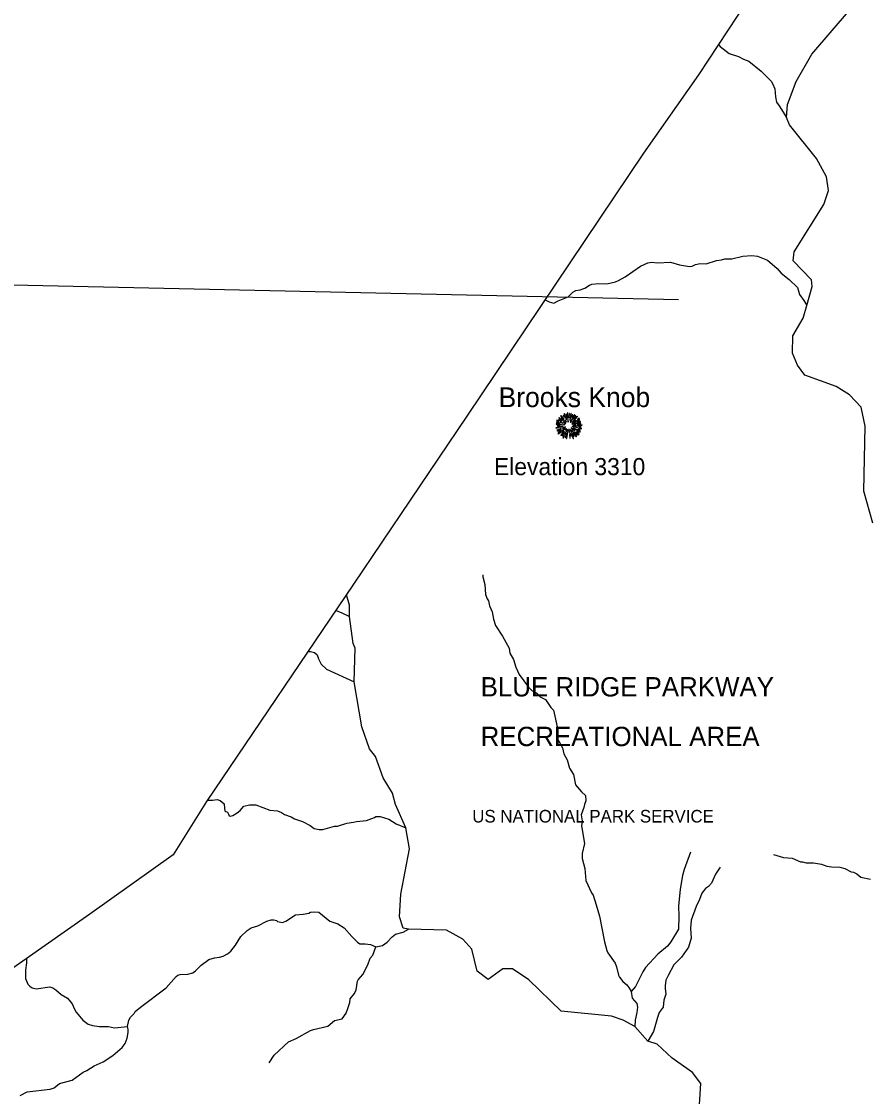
# Model space of a CAD drawing. Extents: x 1248089 to 1457196, y 820910 to 988753.
# Drawn here: x 1353986 to 1363396, y 968715 to 980663 of the extents above; entities that cross this region are included whole.
import ezdxf

# ---------------------------------------------------------------- set-up
doc = ezdxf.new("R2010")
doc.units = 0
for name, color, linetype in [('Exist Boundary Land Use Park State Division NC Parks and Recreation Label', 7, 'Continuous'), ('Exist Boundary Political CountyLine', 7, 'Continuous'), ('Exist Geographical Mountain Summit CELL', 7, 'Continuous'), ('Exist Geographical Mountain Summit Elevation Number Label', 7, 'Continuous'), ('Exist Geographical Mountain Summit Label', 7, 'Continuous'), ('Exist Hydrographic Creek Single Shore', 7, 'Continuous'), ('Exist Hydrographic Misc Water Feature', 7, 'Continuous'), ('Map Preparation Longitude Latitude Lines', 7, 'Continuous')]:
    doc.layers.add(name, color=color, linetype=linetype)

msp = doc.modelspace()

# ---------------------------------------------------------------- linework, layer by layer
at = {"layer": 'Exist Boundary Political CountyLine'}
msp.add_lwpolyline([(1363679, 983292), (1362368, 981379), (1361506, 980072), (1360896, 979199), (1358935, 976278), (1357676, 974410), (1356041, 971995), (1355669, 971401), (1354746, 970740), (1353790, 970072), (1350484, 967741), (1348934, 966681)], dxfattribs=at)
at = {"layer": 'Exist Geographical Mountain Summit CELL'}
for points in [[(1359931, 976226), (1359954, 976217), (1359955, 976220), (1359933, 976231)], [(1359953, 976237), (1359979, 976220), (1359981, 976223), (1359956, 976241)], [(1359954, 976256), (1359994, 976225), (1359996, 976227), (1359958, 976260)], [(1359970, 976209), (1360000, 976197), (1360001, 976199), (1359972, 976213)], [(1359975, 976280), (1360010, 976243), (1360014, 976245), (1359979, 976285)], [(1359982, 976253), (1360015, 976224), (1360017, 976226), (1359985, 976258)], [(1360002, 976282), (1360018, 976260), (1360020, 976261), (1360006, 976286)], [(1360006, 976214), (1360031, 976195), (1360033, 976198), (1360009, 976217)], [(1360013, 976304), (1360039, 976237), (1360042, 976238), (1360018, 976306)], [(1360026, 976227), (1360040, 976211), (1360042, 976213), (1360029, 976230)], [(1360047, 976252), (1360049, 976252), (1360040, 976300), (1360036, 976299)], [(1360052, 976313), (1360056, 976261), (1360059, 976261), (1360057, 976314)], [(1360057, 976240), (1360058, 976211), (1360061, 976211), (1360061, 976240)], [(1360068, 976259), (1360072, 976259), (1360075, 976306), (1360070, 976306)], [(1360080, 976231), (1360094, 976308), (1360089, 976309), (1360076, 976231)], [(1360083, 976209), (1360086, 976207), (1360134, 976292), (1360129, 976295)], [(1360097, 976266), (1360101, 976265), (1360110, 976292), (1360105, 976293)], [(1360101, 976190), (1360102, 976188), (1360151, 976224), (1360148, 976228)], [(1360104, 976210), (1360106, 976208), (1360162, 976272), (1360158, 976277)], [(1360118, 976187), (1360119, 976185), (1360197, 976214), (1360195, 976219)], [(1360141, 976282), (1360120, 976248), (1360123, 976247), (1360146, 976279)], [(1360162, 976215), (1360189, 976230), (1360186, 976235), (1360160, 976218)], [(1360162, 976238), (1360164, 976236), (1360186, 976252), (1360183, 976256)], [(1359924, 976148), (1359926, 976143), (1359962, 976153), (1359960, 976156)], [(1359926, 976186), (1359998, 976179), (1359998, 976182), (1359926, 976191)], [(1359928, 976207), (1359970, 976197), (1359971, 976200), (1359930, 976211)], [(1359934, 976120), (1359937, 976115), (1359982, 976135), (1359981, 976140)], [(1359938, 976168), (1359968, 976170), (1359968, 976173), (1359937, 976173)], [(1359945, 976083), (1359948, 976079), (1359977, 976100), (1359974, 976104)], [(1359952, 976104), (1359981, 976121), (1359979, 976124), (1359949, 976109)], [(1359970, 976159), (1359971, 976154), (1360004, 976163), (1360004, 976166)], [(1359976, 976064), (1359979, 976061), (1360020, 976109), (1360017, 976111)], [(1359992, 976095), (1360011, 976113), (1360008, 976115), (1359987, 976098)], [(1359988, 976114), (1359991, 976110), (1360025, 976138), (1360024, 976141)], [(1360016, 976095), (1359991, 976056), (1359994, 976053), (1360020, 976093)], [(1359998, 976145), (1360000, 976140), (1360029, 976155), (1360028, 976159)], [(1360006, 976184), (1360024, 976182), (1360024, 976184), (1360007, 976189)], [(1360020, 976074), (1360024, 976072), (1360051, 976130), (1360048, 976131)], [(1360027, 976123), (1360030, 976120), (1360040, 976136), (1360038, 976138)], [(1360041, 976028), (1360046, 976027), (1360058, 976116), (1360055, 976117)], [(1360066, 976132), (1360070, 976095), (1360075, 976095), (1360070, 976133)], [(1360082, 976123), (1360091, 976094), (1360095, 976095), (1360085, 976124)], [(1360091, 976144), (1360129, 976108), (1360132, 976113), (1360093, 976146)], [(1360097, 976121), (1360147, 976046), (1360151, 976049), (1360100, 976122)], [(1360102, 976161), (1360163, 976149), (1360164, 976153), (1360103, 976164)], [(1360116, 976141), (1360194, 976103), (1360196, 976108), (1360117, 976144)], [(1360117, 976175), (1360117, 976172), (1360147, 976172), (1360147, 976177)], [(1360129, 976095), (1360159, 976066), (1360163, 976069), (1360132, 976098)], [(1360146, 976096), (1360177, 976070), (1360180, 976074), (1360148, 976099)], [(1360155, 976107), (1360180, 976094), (1360183, 976098), (1360157, 976111)], [(1360160, 976174), (1360212, 976177), (1360213, 976182), (1360160, 976177)], [(1360164, 976187), (1360200, 976194), (1360199, 976199), (1360162, 976190)], [(1360169, 976131), (1360190, 976123), (1360192, 976127), (1360171, 976134)], [(1360175, 976162), (1360201, 976159), (1360201, 976164), (1360175, 976165)], [(1360179, 976144), (1360207, 976137), (1360208, 976143), (1360180, 976149)], [(1360001, 976037), (1360006, 976034), (1360017, 976058), (1360014, 976061)], [(1360031, 976038), (1360043, 976081), (1360040, 976082), (1360027, 976039)], [(1360073, 976074), (1360076, 976031), (1360080, 976032), (1360077, 976074)], [(1360092, 976057), (1360087, 976087), (1360084, 976087), (1360088, 976056)], [(1360097, 976078), (1360114, 976029), (1360119, 976030), (1360100, 976079)], [(1360107, 976084), (1360124, 976055), (1360128, 976057), (1360111, 976086)]]:
    msp.add_lwpolyline(points, close=True, dxfattribs=at)
at = {"layer": 'Exist Hydrographic Creek Single Shore'}
for points in [[(1363445, 975089), (1363345, 975442), (1363360, 976167), (1363315, 976378), (1363185, 976512), (1363037, 976607), (1362689, 976732), (1362608, 976842), (1362553, 976978), (1362557, 977168), (1362670, 977367), (1362712, 977505), (1362769, 977716), (1362762, 977791), (1362559, 978002), (1362569, 978104), (1362898, 978629), (1362951, 978786), (1362930, 978937), (1362817, 979140), (1362517, 979513), (1362485, 979596), (1362497, 979740), (1362594, 979995), (1362768, 980300), (1363196, 980800)], [(1361506, 968453), (1361532, 968860), (1361442, 968980), (1361213, 969142), (1361049, 969296), (1360946, 969328), (1360800, 969491), (1360671, 969563), (1360539, 969609), (1359981, 969662), (1359622, 970011), (1359441, 970133), (1359333, 970135), (1359172, 970014), (1359049, 970108), (1358988, 970352), (1358890, 970463), (1358709, 970565), (1358286, 970573), (1358226, 970584), (1358187, 970710), (1358201, 970962), (1358295, 971466), (1358255, 971701), (1358139, 971962), (1358109, 972087), (1358004, 972257), (1357917, 972495), (1357853, 972578), (1357766, 972823), (1357682, 973325), (1357694, 973697), (1357670, 973750), (1357628, 974050), (1357629, 974175), (1357595, 974291)]]:
    msp.add_lwpolyline(points, dxfattribs=at)
at = {"layer": 'Exist Hydrographic Misc Water Feature'}
for points in [[(1361730, 980408), (1361749, 980384), (1361847, 980306), (1361950, 980276), (1362006, 980245), (1362065, 980223), (1362205, 980112), (1362315, 980000), (1362330, 979975), (1362355, 979915), (1362361, 979827), (1362375, 979766), (1362403, 979726), (1362485, 979596)], [(1359805, 977571), (1359849, 977548), (1359900, 977533), (1359949, 977560), (1360058, 977604), (1360111, 977654), (1360144, 977674), (1360192, 977681), (1360244, 977700), (1360295, 977732), (1360323, 977744), (1360400, 977750), (1360488, 977748), (1360584, 977768), (1360620, 977783), (1360693, 977826), (1360864, 977944), (1360945, 977982), (1360989, 977989), (1361053, 977982), (1361197, 977987), (1361297, 977957), (1361409, 977940), (1361437, 977944), (1361473, 977963), (1361525, 977974), (1361593, 977970), (1361706, 978008), (1361762, 978014), (1361799, 978026), (1361879, 978026), (1362000, 978055), (1362100, 978063), (1362164, 978054), (1362275, 978011), (1362381, 977919), (1362424, 977866), (1362516, 977796), (1362606, 977706), (1362629, 977629), (1362677, 977564), (1362712, 977505)], [(1359111, 974514), (1359111, 974490), (1359135, 974406), (1359141, 974293), (1359160, 974245), (1359175, 974225), (1359184, 974168), (1359214, 974100), (1359229, 974019), (1359253, 973951), (1359331, 973831), (1359404, 973699), (1359412, 973643), (1359451, 973572), (1359477, 973487), (1359513, 973407), (1359618, 973264), (1359661, 973223), (1359677, 973219), (1359713, 973194), (1359750, 973157), (1359809, 973126), (1359867, 973040), (1359895, 973008), (1359946, 972791), (1359943, 972759), (1359934, 972719), (1359938, 972699), (1359998, 972589), (1360012, 972525), (1360047, 972456), (1360075, 972363), (1360117, 972294), (1360139, 972178), (1360207, 972100), (1360250, 972061), (1360257, 972001), (1360240, 971960), (1360235, 971928), (1360203, 971844), (1360216, 971778)], [(1357480, 974117), (1357545, 974092), (1357628, 974050)], [(1357172, 973662), (1357197, 973660), (1357241, 973651), (1357272, 973622), (1357285, 973578), (1357316, 973521), (1357375, 973466), (1357682, 973325)], [(1356052, 972010), (1356106, 972010), (1356160, 972015), (1356192, 972004), (1356237, 971966), (1356241, 971914), (1356244, 971890), (1356254, 971883), (1356275, 971874), (1356287, 971852), (1356293, 971833), (1356305, 971831), (1356332, 971839), (1356381, 971867), (1356414, 971894), (1356456, 971941), (1356517, 971957), (1356589, 971956), (1356744, 971898), (1356828, 971889), (1356875, 971870), (1356907, 971849), (1356983, 971823), (1357018, 971802), (1357106, 971772), (1357191, 971728), (1357238, 971695), (1357294, 971682), (1357334, 971681), (1357463, 971720), (1357495, 971720), (1357600, 971753), (1357674, 971764), (1357706, 971773), (1357818, 971783), (1357907, 971817), (1357923, 971828), (1357971, 971825), (1358067, 971799), (1358148, 971745), (1358255, 971701)], [(1360216, 971778), (1360209, 971722), (1360239, 971527), (1360216, 971416), (1360215, 971360), (1360246, 971247), (1360255, 971115), (1360318, 970977), (1360338, 970953), (1360372, 970844), (1360407, 970719), (1360463, 970433), (1360488, 970337), (1360500, 970313), (1360583, 970197), (1360598, 970156), (1360617, 970064), (1360628, 970040), (1360665, 969991), (1360712, 969954), (1360735, 969925), (1360759, 969881)], [(1361417, 971431), (1361347, 971239), (1361329, 971171), (1361304, 971019), (1361284, 970832), (1361287, 970720), (1361284, 970576), (1361199, 970435), (1361162, 970384), (1361056, 970296), (1360919, 970147), (1360889, 970100), (1360808, 969936), (1360759, 969881)], [(1362341, 971405), (1362451, 971372), (1362547, 971362), (1362642, 971324), (1362662, 971324), (1362702, 971311), (1362786, 971311), (1362873, 971297), (1362933, 971276), (1362985, 971267), (1363077, 971263), (1363132, 971249), (1363204, 971212), (1363228, 971207), (1363265, 971188), (1363312, 971151), (1363420, 971129)], [(1361748, 971262), (1361698, 971185), (1361650, 971086), (1361617, 971047), (1361584, 971027), (1361543, 970976), (1361520, 970905), (1361480, 970827), (1361427, 970676), (1361417, 970581), (1361424, 970476), (1361396, 970375), (1361318, 970265), (1361235, 970178), (1361169, 970060), (1361146, 970008), (1361136, 969944), (1361136, 969916), (1361146, 969852), (1361123, 969784), (1361113, 969707), (1361072, 969648), (1361051, 969592), (1361009, 969437), (1360946, 969328)], [(1355164, 969491), (1355179, 969563), (1355196, 969597), (1355237, 969636), (1355250, 969660), (1355307, 969706), (1355594, 969922), (1355705, 970050), (1355721, 970062), (1355749, 970069), (1355833, 970075), (1355890, 970088), (1355920, 970111), (1355981, 970174), (1356067, 970236), (1356128, 970257), (1356184, 970264), (1356226, 970275), (1356274, 970300), (1356311, 970331), (1356365, 970396), (1356421, 970493), (1356494, 970559), (1356539, 970588), (1356610, 970612), (1356711, 970664), (1356761, 970677), (1356789, 970679), (1356817, 970670), (1356831, 970660), (1356887, 970648), (1356923, 970664), (1357031, 970735), (1357115, 970741), (1357179, 970754), (1357195, 970762), (1357244, 970769), (1357289, 970762), (1357413, 970665), (1357499, 970635), (1357570, 970589), (1357654, 970493), (1357718, 970430), (1357746, 970411), (1357804, 970412), (1357862, 970403), (1357923, 970379)], [(1357923, 970379), (1357996, 970392), (1358047, 970431), (1358104, 970491), (1358141, 970519), (1358225, 970543), (1358286, 970573)], [(1356736, 969089), (1356792, 969175), (1356952, 969322), (1357038, 969360), (1357196, 969447), (1357229, 969458), (1357390, 969496), (1357463, 969559), (1357548, 969579), (1357591, 969642), (1357612, 969694), (1357634, 969761), (1357639, 969801), (1357684, 969860), (1357703, 969900), (1357717, 969996), (1357725, 970013), (1357779, 970072), (1357835, 970177), (1357861, 970251), (1357889, 970286), (1357923, 970379)], [(1354042, 970248), (1354041, 970199), (1354031, 970117), (1354031, 970025), (1354057, 969964), (1354077, 969940), (1354105, 969921), (1354148, 969912), (1354301, 969933), (1354333, 969924), (1354368, 969901), (1354427, 969848), (1354498, 969806), (1354547, 969745), (1354574, 969685), (1354593, 969652), (1354667, 969562), (1354728, 969519), (1354776, 969502), (1354852, 969492), (1354952, 969492), (1355019, 969479), (1355164, 969491)], [(1360759, 969881), (1360769, 969808), (1360824, 969747), (1360829, 969707), (1360824, 969647), (1360802, 969563), (1360800, 969491)], [(1353972, 968727), (1354047, 968768), (1354304, 968796), (1354348, 968811), (1354409, 968858), (1354550, 968896), (1354672, 968986), (1354713, 969005), (1354792, 969057), (1354893, 969099), (1354999, 969169), (1355105, 969261), (1355138, 969304), (1355161, 969363), (1355170, 969427), (1355171, 969463), (1355164, 969491)]]:
    msp.add_lwpolyline(points, dxfattribs=at)
at = {"layer": 'Map Preparation Longitude Latitude Lines'}
msp.add_line((1351763, 977784), (1361285, 977573), dxfattribs=at)

# ---------------------------------------------------------------- texts
at = {"layer": 'Exist Boundary Land Use Park State Division NC Parks and Recreation Label'}
for s, height, p in [('BLUE RIDGE PARKWAY', 215, (1359087, 973161)), ('RECREATIONAL AREA', 215, (1359087, 972609)), ('US NATIONAL PARK SERVICE', 140, (1358994, 971760))]:
    msp.add_text(s, height=height, dxfattribs=at).set_placement(p)
at = {"layer": 'Exist Geographical Mountain Summit Elevation Number Label'}
msp.add_text('Elevation 3310', height=190, dxfattribs=at).set_placement((1359235, 975621))
at = {"layer": 'Exist Geographical Mountain Summit Label'}
msp.add_text('Brooks Knob', height=220, dxfattribs=at).set_placement((1359286, 976377))

doc.saveas('drawing.dxf')
